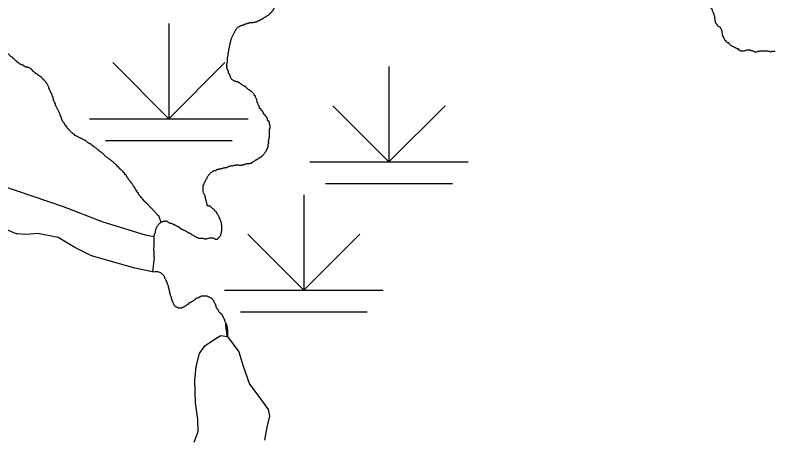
# Model space of a CAD drawing. Extents: x 813775 to 1157140, y 1757555 to 1979907.
# Drawn here: x 1034257 to 1039048, y 1812229 to 1814879 of the extents above; entities that cross this region are included whole.
import ezdxf

# ---------------------------------------------------------------- set-up
doc = ezdxf.new("R2010")
doc.units = 0
doc.layers.add('Level 35', color=7, linetype='Continuous')
doc.layers.add('Level 44', color=7, linetype='Continuous')

msp = doc.modelspace()

# ---------------------------------------------------------------- linework, layer by layer
at = {"layer": 'Level 35'}
for points in [[(1033832.2, 1813879), (1034170.1, 1813805), (1034559.3, 1813674.3), (1034810.8, 1813577.5), (1035076.7, 1813495.3), (1035133.9, 1813484.5)], [(1034146.7, 1813551.2), (1034268.2, 1813501.7)], [(1035133.9, 1813353.3), (1035123, 1813261.6), (1035011.5, 1813284.7), (1034738, 1813362.2), (1034634, 1813415.4), (1034527.7, 1813478.3), (1034399.5, 1813502.5), (1034327, 1813497.7), (1034268.2, 1813501.7)], [(1035386.8, 1812188.3), (1035411.9, 1812255.2), (1035409.2, 1812333.4), (1035395.2, 1812436.6), (1035389.6, 1812576.2), (1035398, 1812665.5), (1035420.3, 1812746.4), (1035453.8, 1812796.6), (1035512.4, 1812835.7), (1035554.2, 1812860.8), (1035596, 1812855.2), (1035668.6, 1812757.6), (1035693.7, 1812673.8), (1035735.5, 1812553.8), (1035794.1, 1812475.7), (1035852.7, 1812394.8), (1035861, 1812352.9), (1035844.3, 1812283.1), (1035830.3, 1812202.2)]]:
    msp.add_lwpolyline(points, dxfattribs=at)
for points in [[(1038718.4, 1814757.3), (1038693.9, 1814809), (1038688.3, 1814811.8), (1038685.5, 1814817.3), (1038682.7, 1814822.9), (1038677.1, 1814828.5), (1038674.3, 1814834.1), (1038674.3, 1814839.7), (1038671.6, 1814845.2), (1038671.6, 1814850.8), (1038671.6, 1814856.4), (1038668.8, 1814862), (1038668.8, 1814867.6), (1038668.8, 1814873.2), (1038666, 1814878.7), (1038666, 1814884.3), (1038663.2, 1814889.9), (1038660.4, 1814895.5), (1038657.6, 1814901.1), (1038654.8, 1814906.6), (1038654.8, 1814912.2), (1038652, 1814917.8), (1038646.5, 1814920.6), (1038646.5, 1814926.2), (1038640.9, 1814929), (1038640.9, 1814934.5), (1038640.9, 1814940.1), (1038640.9, 1814945.7), (1038640.9, 1814951.3), (1038635.3, 1814956.9), (1038632.5, 1814962.5), (1038626.9, 1814968), (1038624.1, 1814973.6), (1038618.6, 1814976.4), (1038613, 1814982), (1038607.4, 1814984.8), (1038601.8, 1814990.4), (1038596.2, 1814993.1), (1038590.7, 1814998.7), (1038585.1, 1814998.7), (1038579.5, 1815004.3), (1038573.9, 1815007.1), (1038568.3, 1815009.9), (1038562.8, 1815012.7), (1038557.2, 1815015.5), (1038551.6, 1815021.1), (1038546, 1815023.8), (1038543.2, 1815029.4), (1038540.5, 1815035), (1038534.9, 1815040.6), (1038529.3, 1815046.2), (1038523.7, 1815049), (1038518.1, 1815051.8), (1038512.6, 1815054.5), (1038507, 1815057.3), (1038501.4, 1815060.1), (1038495.8, 1815060.1), (1038490.2, 1815060.1), (1038484.7, 1815062.9), (1038479.1, 1815062.9), (1038473.5, 1815062.9), (1038467.9, 1815065.7), (1038459.6, 1815065.7), (1038454, 1815068.5), (1038448.4, 1815071.3), (1038440, 1815071.3), (1038434.5, 1815074.1), (1038428.9, 1815076.9), (1038423.3, 1815076.9), (1038417.7, 1815079.7), (1038412.1, 1815082.5), (1038406.6, 1815085.2), (1038401, 1815088), (1038395.4, 1815090.8), (1038389.8, 1815093.6), (1038384.2, 1815096.4), (1038378.7, 1815096.4), (1038373.1, 1815099.2), (1038367.5, 1815099.2), (1038361.9, 1815099.2), (1038356.4, 1815102), (1038350.8, 1815104.8), (1038345.2, 1815107.6), (1038339.6, 1815110.4), (1038334, 1815113.1), (1038328.5, 1815115.9), (1038322.9, 1815118.7), (1038317.3, 1815121.5), (1038311.7, 1815124.3), (1038306.1, 1815127.1), (1038300.6, 1815132.7)], [(1035591.3, 1814564.9), (1035591.3, 1814559.3), (1035591.3, 1814564.9), (1035591.3, 1814570.5), (1035594.1, 1814576), (1035594.1, 1814581.6), (1035596.9, 1814587.2), (1035596.9, 1814592.8), (1035596.9, 1814598.4), (1035596.9, 1814603.9), (1035596.9, 1814609.5), (1035596.9, 1814615.1), (1035599.7, 1814623.5), (1035599.7, 1814629.1), (1035599.7, 1814637.4), (1035602.5, 1814643), (1035602.5, 1814648.6), (1035605.3, 1814657), (1035605.3, 1814662.5), (1035605.3, 1814668.1), (1035608.1, 1814673.7), (1035608.1, 1814679.3), (1035610.9, 1814687.7), (1035610.9, 1814693.2), (1035613.7, 1814698.8), (1035613.7, 1814707.2), (1035616.5, 1814712.8), (1035616.5, 1814721.1), (1035619.2, 1814726.7), (1035622, 1814735.1), (1035624.8, 1814740.7), (1035627.6, 1814746.3), (1035630.4, 1814751.8), (1035633.2, 1814757.4), (1035636, 1814765.8), (1035641.6, 1814771.4), (1035641.6, 1814777), (1035647.1, 1814782.5), (1035649.9, 1814788.1), (1035652.7, 1814793.7), (1035658.3, 1814799.3), (1035663.9, 1814804.9), (1035669.5, 1814807.7), (1035675, 1814810.5), (1035680.6, 1814813.2), (1035686.2, 1814816), (1035691.8, 1814816), (1035697.3, 1814818.8), (1035702.9, 1814821.6), (1035708.5, 1814824.4), (1035714.1, 1814824.4), (1035719.7, 1814827.2), (1035725.2, 1814830), (1035730.8, 1814830), (1035736.4, 1814832.8), (1035742, 1814832.8), (1035747.6, 1814832.8), (1035753.1, 1814832.8), (1035758.7, 1814832.8), (1035764.3, 1814835.6), (1035769.9, 1814835.6), (1035775.4, 1814838.4), (1035781, 1814838.4), (1035786.6, 1814843.9), (1035792.2, 1814843.9), (1035797.8, 1814846.7), (1035803.3, 1814849.5), (1035808.9, 1814852.3), (1035814.5, 1814855.1), (1035820.1, 1814857.9), (1035825.7, 1814863.5), (1035831.2, 1814866.3), (1035836.8, 1814869.1), (1035842.4, 1814871.8), (1035848, 1814877.4), (1035853.6, 1814880.2), (1035859.1, 1814883), (1035861.9, 1814888.6), (1035867.5, 1814891.4), (1035870.3, 1814897), (1035875.9, 1814899.8), (1035878.7, 1814905.3), (1035884.2, 1814910.9), (1035887, 1814916.5), (1035889.8, 1814922.1), (1035892.6, 1814927.7), (1035898.2, 1814933.2), (1035903.8, 1814938.8), (1035906.6, 1814944.4), (1035909.3, 1814950), (1035912.1, 1814955.6)], [(1039050.4, 1814650.1), (1039044.8, 1814650.1), (1039039.2, 1814650.1), (1039033.6, 1814650.1), (1039028, 1814650.1), (1039022.5, 1814647.3), (1039016.9, 1814650.1), (1039011.3, 1814650.1), (1039005.7, 1814650.1), (1039000.1, 1814652.9), (1038994.6, 1814652.9), (1038989, 1814652.9), (1038983.4, 1814652.9), (1038977.8, 1814652.9), (1038972.3, 1814652.9), (1038966.7, 1814652.9), (1038961.1, 1814652.9), (1038955.5, 1814652.9), (1038949.9, 1814650.1), (1038944.4, 1814650.1), (1038938.8, 1814650.1), (1038933.2, 1814647.3), (1038927.6, 1814647.3), (1038922, 1814647.3), (1038916.5, 1814650.1), (1038910.9, 1814652.9), (1038905.3, 1814655.7), (1038899.7, 1814655.7), (1038894.1, 1814658.5), (1038885.8, 1814658.5), (1038877.4, 1814658.5), (1038869, 1814658.5), (1038860.7, 1814655.7), (1038852.3, 1814652.9), (1038846.7, 1814652.9), (1038841.2, 1814652.9), (1038835.6, 1814652.9), (1038830, 1814655.7), (1038824.4, 1814658.5), (1038818.8, 1814661.3), (1038818.8, 1814666.8), (1038813.3, 1814666.8), (1038807.7, 1814669.6), (1038802.1, 1814672.4), (1038796.5, 1814675.2), (1038790.9, 1814678), (1038785.4, 1814680.8), (1038779.8, 1814683.6), (1038774.2, 1814686.4), (1038768.6, 1814689.2), (1038765.8, 1814694.7), (1038760.3, 1814697.5), (1038757.5, 1814703.1), (1038751.9, 1814705.9), (1038746.3, 1814708.7), (1038740.7, 1814711.5), (1038740.7, 1814717.1), (1038735.2, 1814719.9), (1038732.4, 1814725.4), (1038729.6, 1814731), (1038726.8, 1814736.6), (1038724, 1814742.2), (1038721.2, 1814747.8), (1038718.4, 1814753.4), (1038718.4, 1814757.3)], [(1034169.8, 1814670.5), (1034201.9, 1814646.1), (1034207.5, 1814643.3), (1034210.3, 1814637.7), (1034215.9, 1814634.9), (1034218.6, 1814629.4), (1034224.2, 1814626.6), (1034227, 1814621), (1034232.6, 1814618.2), (1034238.2, 1814615.4), (1034241, 1814609.8), (1034246.5, 1814607), (1034252.1, 1814601.5), (1034257.7, 1814595.9), (1034263.3, 1814593.1), (1034266.1, 1814587.5), (1034271.6, 1814584.7), (1034277.2, 1814581.9), (1034280, 1814576.3), (1034285.6, 1814573.5), (1034291.2, 1814570.8), (1034296.7, 1814568), (1034302.3, 1814568), (1034307.9, 1814562.4), (1034313.5, 1814559.6), (1034319.1, 1814556.8), (1034324.6, 1814554), (1034330.2, 1814554), (1034335.8, 1814551.2), (1034341.4, 1814551.2), (1034347, 1814548.4), (1034352.5, 1814545.6), (1034358.1, 1814540.1), (1034363.7, 1814534.5), (1034366.5, 1814528.9), (1034372.1, 1814526.1), (1034377.6, 1814520.5), (1034383.2, 1814514.9), (1034388.8, 1814512.2), (1034394.4, 1814509.4), (1034400, 1814503.8), (1034405.5, 1814501), (1034411.1, 1814498.2), (1034416.7, 1814492.6), (1034422.3, 1814489.8), (1034425.1, 1814484.2), (1034430.6, 1814478.7), (1034436.2, 1814475.9), (1034439, 1814470.3), (1034444.6, 1814464.7), (1034447.4, 1814459.1), (1034453, 1814456.3), (1034455.7, 1814450.8), (1034458.5, 1814445.2), (1034461.3, 1814439.6), (1034464.1, 1814434), (1034466.9, 1814428.4), (1034466.9, 1814422.9), (1034469.7, 1814417.3), (1034472.5, 1814411.7), (1034475.3, 1814406.1), (1034478.1, 1814400.5), (1034480.8, 1814394.9), (1034483.6, 1814389.4), (1034486.4, 1814383.8), (1034489.2, 1814378.2), (1034489.2, 1814372.6), (1034492, 1814367), (1034494.8, 1814361.5), (1034494.8, 1814355.9), (1034497.6, 1814350.3), (1034497.6, 1814344.7), (1034500.4, 1814339.1), (1034503.2, 1814333.5), (1034505.9, 1814328), (1034508.7, 1814322.4), (1034508.7, 1814316.8), (1034511.5, 1814311.2), (1034514.3, 1814305.6), (1034517.1, 1814300.1), (1034519.9, 1814294.5), (1034522.7, 1814288.9), (1034525.5, 1814283.3), (1034528.3, 1814277.7), (1034531.1, 1814272.2), (1034533.8, 1814266.6), (1034536.6, 1814261), (1034539.4, 1814255.4), (1034539.4, 1814249.8), (1034542.2, 1814244.2), (1034545, 1814238.7)], [(1035861.9, 1814162.6), (1035864.7, 1814168.2), (1035864.7, 1814173.8), (1035864.7, 1814179.4), (1035864.7, 1814184.9), (1035861.9, 1814190.5), (1035861.9, 1814196.1), (1035861.9, 1814201.7), (1035859.1, 1814207.3), (1035856.3, 1814212.9), (1035850.8, 1814215.6), (1035848, 1814221.2), (1035848, 1814226.8), (1035845.2, 1814232.4), (1035842.4, 1814238), (1035836.8, 1814243.5), (1035834, 1814249.1), (1035828.4, 1814251.9), (1035825.7, 1814257.5), (1035822.9, 1814263.1), (1035820.1, 1814268.7), (1035817.3, 1814274.2), (1035811.7, 1814277), (1035808.9, 1814282.6), (1035806.1, 1814288.2), (1035800.6, 1814291), (1035797.8, 1814296.6), (1035795, 1814302.2), (1035795, 1814307.7), (1035792.2, 1814313.3), (1035789.4, 1814318.9), (1035786.6, 1814324.5), (1035783.8, 1814330.1), (1035783.8, 1814335.6), (1035781, 1814341.2), (1035781, 1814346.8), (1035778.2, 1814352.4), (1035775.4, 1814358), (1035772.7, 1814363.5), (1035772.7, 1814369.1), (1035767.1, 1814371.9), (1035767.1, 1814377.5), (1035761.5, 1814383.1), (1035758.7, 1814388.7), (1035753.1, 1814391.5), (1035750.3, 1814397), (1035744.8, 1814399.8), (1035739.2, 1814402.6), (1035733.6, 1814408.2), (1035728, 1814411), (1035722.4, 1814413.8), (1035719.7, 1814419.4), (1035714.1, 1814422.2), (1035711.3, 1814427.7), (1035705.7, 1814430.5), (1035700.1, 1814433.3), (1035694.6, 1814436.1), (1035689, 1814438.9), (1035683.4, 1814444.5), (1035677.8, 1814447.3), (1035672.2, 1814452.8), (1035666.7, 1814455.6), (1035661.1, 1814458.4), (1035655.5, 1814458.4), (1035649.9, 1814461.2), (1035644.3, 1814464), (1035638.8, 1814464), (1035633.2, 1814466.8), (1035627.6, 1814472.4), (1035622, 1814475.2), (1035619.2, 1814480.8), (1035616.5, 1814486.3), (1035613.7, 1814491.9), (1035613.7, 1814497.5), (1035610.9, 1814503.1), (1035608.1, 1814508.7), (1035602.5, 1814514.2), (1035602.5, 1814519.8), (1035602.5, 1814525.4), (1035599.7, 1814531), (1035591.3, 1814559.3)], [(1034545, 1814238.7), (1034547.8, 1814233.1), (1034547.8, 1814227.5), (1034550.6, 1814221.9), (1034553.4, 1814216.3), (1034556.2, 1814210.8), (1034561.7, 1814205.2), (1034564.5, 1814199.6), (1034567.3, 1814194), (1034570.1, 1814188.4), (1034575.7, 1814185.6), (1034575.7, 1814180.1), (1034581.3, 1814177.3), (1034584.1, 1814171.7), (1034586.8, 1814166.1), (1034592.4, 1814163.3), (1034595.2, 1814157.7), (1034600.8, 1814154.9), (1034603.6, 1814149.4), (1034609.2, 1814143.8), (1034614.7, 1814141), (1034617.5, 1814135.4), (1034623.1, 1814132.6), (1034628.7, 1814129.8), (1034631.5, 1814124.2), (1034637.1, 1814121.5), (1034642.6, 1814118.7), (1034648.2, 1814115.9), (1034653.8, 1814113.1), (1034659.4, 1814110.3), (1034664.9, 1814107.5), (1034670.5, 1814104.7), (1034676.1, 1814101.9), (1034681.7, 1814099.1), (1034687.3, 1814096.3), (1034692.8, 1814093.5), (1034698.4, 1814090.8), (1034704, 1814088), (1034709.6, 1814082.4), (1034715.2, 1814076.8), (1034720.7, 1814074), (1034726.3, 1814071.2), (1034731.9, 1814068.4), (1034737.5, 1814062.8), (1034743, 1814060.1), (1034748.6, 1814057.3), (1034754.2, 1814051.7), (1034759.8, 1814048.9), (1034765.4, 1814043.3), (1034770.9, 1814040.5), (1034773.7, 1814034.9), (1034779.3, 1814032.2), (1034784.9, 1814026.6), (1034790.5, 1814023.8), (1034796, 1814018.2), (1034801.6, 1814015.4), (1034807.2, 1814009.8), (1034812.8, 1814007), (1034815.6, 1814001.5), (1034821.1, 1813995.9), (1034826.7, 1813990.3), (1034832.3, 1813987.5), (1034837.9, 1813981.9), (1034843.5, 1813979.1), (1034849, 1813973.5), (1034854.6, 1813970.8), (1034860.2, 1813965.2), (1034865.8, 1813962.4), (1034871.4, 1813956.8), (1034876.9, 1813954), (1034879.7, 1813948.4), (1034885.3, 1813945.6), (1034890.9, 1813940.1), (1034896.5, 1813934.5), (1034899.3, 1813928.9), (1034904.8, 1813926.1), (1034907.6, 1813920.5), (1034913.2, 1813917.7), (1034916, 1813912.1), (1034921.6, 1813909.4), (1034924.4, 1813903.8), (1034929.9, 1813901), (1034935.5, 1813895.4), (1034938.3, 1813889.8), (1034943.9, 1813887), (1034946.7, 1813881.5), (1034949.5, 1813875.9), (1034955, 1813873.1), (1034957.8, 1813867.5), (1034960.6, 1813861.9), (1034963.4, 1813856.3)], [(1035485.3, 1813880.8), (1035490.9, 1813886.3), (1035496.5, 1813889.1), (1035502.1, 1813894.7), (1035507.7, 1813897.5), (1035513.2, 1813900.3), (1035518.8, 1813900.3), (1035524.4, 1813903.1), (1035530, 1813905.9), (1035535.6, 1813908.7), (1035541.1, 1813908.7), (1035546.7, 1813911.5), (1035552.3, 1813911.5), (1035557.9, 1813914.2), (1035563.5, 1813914.2), (1035569, 1813917), (1035574.6, 1813917), (1035580.2, 1813919.8), (1035585.8, 1813919.8), (1035591.3, 1813919.8), (1035596.9, 1813922.6), (1035602.5, 1813925.4), (1035608.1, 1813928.2), (1035613.7, 1813928.2), (1035619.2, 1813931), (1035624.8, 1813931), (1035630.4, 1813931), (1035636, 1813933.8), (1035641.6, 1813933.8), (1035647.1, 1813933.8), (1035652.7, 1813936.6), (1035658.3, 1813936.6), (1035663.9, 1813936.6), (1035669.5, 1813933.8), (1035675, 1813933.8), (1035680.6, 1813933.8), (1035686.2, 1813933.8), (1035691.8, 1813936.6), (1035697.3, 1813936.6), (1035702.9, 1813939.4), (1035708.5, 1813942.2), (1035714.1, 1813942.2), (1035719.7, 1813944.9), (1035725.2, 1813944.9), (1035730.8, 1813944.9), (1035736.4, 1813944.9), (1035742, 1813947.7), (1035747.6, 1813947.7), (1035753.1, 1813953.3), (1035758.7, 1813956.1), (1035764.3, 1813958.9), (1035769.9, 1813964.5), (1035775.4, 1813967.3), (1035781, 1813970.1), (1035786.6, 1813972.9), (1035792.2, 1813978.4), (1035797.8, 1813981.2), (1035803.3, 1813984), (1035808.9, 1813986.8), (1035814.5, 1813992.4), (1035820.1, 1813995.2), (1035822.9, 1814000.8), (1035828.4, 1814006.3), (1035831.2, 1814011.9), (1035836.8, 1814017.5), (1035839.6, 1814023.1), (1035842.4, 1814028.7), (1035845.2, 1814034.2), (1035848, 1814039.8), (1035850.8, 1814045.4), (1035853.6, 1814051), (1035853.6, 1814056.6), (1035853.6, 1814062.2), (1035853.6, 1814067.7), (1035856.3, 1814073.3), (1035856.3, 1814078.9), (1035853.6, 1814084.5), (1035856.3, 1814090.1), (1035856.3, 1814095.6), (1035859.1, 1814101.2), (1035859.1, 1814106.8), (1035861.9, 1814112.4), (1035861.9, 1814118), (1035861.9, 1814123.5), (1035861.9, 1814129.1), (1035861.9, 1814134.7), (1035861.9, 1814140.3), (1035861.9, 1814145.9), (1035861.9, 1814151.5), (1035861.9, 1814157), (1035861.9, 1814162.6)], [(1035471.4, 1813473.3), (1035477, 1813473.3), (1035482.6, 1813476.1), (1035488.1, 1813476.1), (1035493.7, 1813476.1), (1035499.3, 1813476.1), (1035504.9, 1813476.1), (1035510.5, 1813473.3), (1035516, 1813470.5), (1035521.6, 1813467.7), (1035527.2, 1813467.7), (1035532.8, 1813467.7), (1035535.6, 1813473.3), (1035541.1, 1813476.1), (1035543.9, 1813481.7), (1035549.5, 1813484.5), (1035552.3, 1813490.1), (1035555.1, 1813495.6), (1035555.1, 1813501.2), (1035557.9, 1813506.8), (1035557.9, 1813512.4), (1035560.7, 1813518), (1035560.7, 1813523.6), (1035560.7, 1813529.1), (1035560.7, 1813534.7), (1035560.7, 1813540.3), (1035560.7, 1813545.9), (1035560.7, 1813551.5), (1035560.7, 1813557), (1035557.9, 1813562.6), (1035557.9, 1813568.2), (1035557.9, 1813573.8), (1035555.1, 1813579.4), (1035552.3, 1813584.9), (1035552.3, 1813590.5), (1035546.7, 1813596.1), (1035546.7, 1813601.7), (1035543.9, 1813607.3), (1035541.1, 1813612.9), (1035538.3, 1813618.4), (1035535.6, 1813624), (1035530, 1813629.6), (1035527.2, 1813635.2), (1035524.4, 1813640.8), (1035518.8, 1813643.6), (1035516, 1813649.1), (1035513.2, 1813654.7), (1035507.7, 1813657.5), (1035502.1, 1813660.3), (1035496.5, 1813665.9), (1035490.9, 1813671.5), (1035485.3, 1813677), (1035479.8, 1813677), (1035474.2, 1813677), (1035468.6, 1813679.8), (1035468.6, 1813685.4), (1035465.8, 1813691), (1035465.8, 1813696.6), (1035463, 1813702.2), (1035463, 1813707.7), (1035460.2, 1813713.3), (1035460.2, 1813718.9), (1035457.5, 1813724.5), (1035457.5, 1813730.1), (1035454.7, 1813735.6), (1035454.7, 1813741.2), (1035451.9, 1813746.8), (1035449.1, 1813752.4), (1035446.3, 1813758), (1035443.5, 1813763.6), (1035443.5, 1813769.1), (1035443.5, 1813774.7), (1035443.5, 1813780.3), (1035443.5, 1813785.9), (1035443.5, 1813791.5), (1035443.5, 1813797), (1035443.5, 1813802.6), (1035443.5, 1813808.2), (1035449.1, 1813813.8), (1035449.1, 1813819.4), (1035451.9, 1813824.9), (1035454.7, 1813830.5), (1035457.5, 1813836.1), (1035460.2, 1813841.7), (1035463, 1813847.3), (1035468.6, 1813852.9), (1035468.6, 1813858.4), (1035471.4, 1813864), (1035477, 1813869.6), (1035479.8, 1813875.2), (1035485.3, 1813880.8)], [(1034963.4, 1813856.3), (1034969, 1813850.8), (1034971.8, 1813845.2), (1034977.4, 1813839.6), (1034980.1, 1813834), (1034985.7, 1813828.4), (1034988.5, 1813822.8), (1034994.1, 1813817.3), (1034996.9, 1813811.7), (1034999.7, 1813806.1), (1035002.5, 1813800.5), (1035008, 1813797.7), (1035010.8, 1813792.1), (1035013.6, 1813786.6), (1035016.4, 1813781), (1035019.2, 1813775.4), (1035024.8, 1813772.6), (1035024.8, 1813767), (1035030.4, 1813761.5), (1035033.1, 1813755.9), (1035035.9, 1813750.3), (1035038.7, 1813744.7), (1035044.3, 1813741.9), (1035047.1, 1813736.3), (1035049.9, 1813730.8), (1035055.5, 1813728), (1035058.2, 1813722.4), (1035063.8, 1813716.8), (1035066.6, 1813711.2), (1035072.2, 1813708.4), (1035075, 1813702.8), (1035080.6, 1813700.1), (1035086.1, 1813694.5), (1035091.7, 1813688.9), (1035097.3, 1813683.3), (1035102.9, 1813677.7), (1035105.7, 1813672.1), (1035111.2, 1813669.4), (1035114, 1813663.8), (1035119.6, 1813661), (1035122.4, 1813655.4), (1035128, 1813649.8), (1035133.6, 1813644.2), (1035139.1, 1813638.7), (1035144.7, 1813633.1), (1035147.5, 1813627.5), (1035153.1, 1813624.7), (1035155.9, 1813619.1), (1035161.5, 1813616.3), (1035164.2, 1813610.8), (1035175.7, 1813573.8)], [(1035133.9, 1813353.3), (1035133.9, 1813358.9), (1035133.9, 1813364.5), (1035133.9, 1813370.1), (1035133.9, 1813375.6), (1035133.9, 1813381.2), (1035133.9, 1813386.8), (1035133.9, 1813392.4), (1035131.1, 1813398), (1035131.1, 1813403.6), (1035131.1, 1813411.9), (1035133.9, 1813420.3), (1035133.9, 1813428.7), (1035133.9, 1813437), (1035133.9, 1813445.4), (1035133.9, 1813453.8), (1035133.9, 1813462.2), (1035133.9, 1813467.7), (1035133.9, 1813473.3), (1035133.9, 1813478.9), (1035133.9, 1813484.5), (1035133.9, 1813490.1), (1035136.7, 1813495.6), (1035136.7, 1813501.2), (1035139.5, 1813506.8), (1035142.2, 1813515.2), (1035142.2, 1813520.8), (1035145, 1813526.3), (1035145, 1813531.9), (1035147.8, 1813537.5), (1035150.6, 1813543.1), (1035153.4, 1813548.7), (1035156.2, 1813554.3), (1035161.8, 1813559.8), (1035164.6, 1813565.4), (1035170.1, 1813568.2), (1035175.7, 1813573.8), (1035181.3, 1813576.6), (1035186.9, 1813579.4), (1035192.5, 1813579.4), (1035198, 1813582.2), (1035203.6, 1813582.2), (1035209.2, 1813582.2), (1035214.8, 1813582.2), (1035220.3, 1813576.6), (1035225.9, 1813573.8), (1035231.5, 1813568.2), (1035237.1, 1813568.2), (1035242.7, 1813568.2), (1035248.2, 1813565.4), (1035253.8, 1813562.6), (1035259.4, 1813559.8), (1035265, 1813557), (1035270.6, 1813554.3), (1035276.1, 1813551.5), (1035281.7, 1813548.7), (1035287.3, 1813545.9), (1035292.9, 1813543.1), (1035295.7, 1813537.5), (1035301.2, 1813534.7), (1035306.8, 1813531.9), (1035312.4, 1813529.1), (1035318, 1813526.3), (1035323.6, 1813523.6), (1035329.1, 1813520.8), (1035334.7, 1813518), (1035340.3, 1813515.2), (1035345.9, 1813509.6), (1035351.5, 1813506.8), (1035357, 1813506.8), (1035362.6, 1813504), (1035368.2, 1813501.2), (1035371, 1813495.6), (1035376.6, 1813495.6), (1035382.1, 1813490.1), (1035387.7, 1813487.3), (1035393.3, 1813484.5), (1035398.9, 1813481.7), (1035404.5, 1813478.9), (1035410, 1813476.1), (1035415.6, 1813473.3), (1035421.2, 1813473.3), (1035426.8, 1813473.3), (1035432.3, 1813473.3), (1035437.9, 1813473.3), (1035443.5, 1813473.3), (1035449.1, 1813470.5), (1035454.7, 1813470.5), (1035460.2, 1813470.5), (1035465.8, 1813470.5), (1035471.4, 1813473.3)], [(1035123, 1813261.6), (1035179.3, 1813253.8), (1035184.9, 1813248.2), (1035190.5, 1813242.6), (1035193.3, 1813237), (1035198.8, 1813231.5), (1035198.8, 1813225.9), (1035201.6, 1813220.3), (1035204.4, 1813214.7), (1035207.2, 1813209.1), (1035210, 1813203.6), (1035212.8, 1813198), (1035215.6, 1813192.4), (1035215.6, 1813186.8), (1035218.4, 1813181.2), (1035221.2, 1813175.6), (1035221.2, 1813170.1), (1035223.9, 1813164.5), (1035223.9, 1813158.9), (1035226.7, 1813153.3), (1035226.7, 1813147.7), (1035229.5, 1813142.2), (1035229.5, 1813136.6), (1035229.5, 1813131), (1035232.3, 1813125.4), (1035235.1, 1813119.8), (1035235.1, 1813114.3), (1035237.9, 1813108.7), (1035240.7, 1813103.1), (1035240.7, 1813097.5), (1035243.5, 1813091.9), (1035246.3, 1813086.3), (1035246.3, 1813080.8), (1035249, 1813075.2), (1035251.8, 1813069.6), (1035254.6, 1813064), (1035257.4, 1813058.4), (1035260.2, 1813052.9), (1035263, 1813047.3), (1035268.6, 1813044.5), (1035274.1, 1813041.7), (1035279.7, 1813038.9), (1035285.3, 1813036.1), (1035290.9, 1813036.1), (1035296.5, 1813036.1), (1035302, 1813036.1), (1035307.6, 1813036.1), (1035313.2, 1813038.9), (1035318.8, 1813038.9), (1035324.4, 1813044.5), (1035329.9, 1813047.3), (1035335.5, 1813050.1), (1035341.1, 1813055.6), (1035346.7, 1813058.4), (1035352.3, 1813061.2), (1035355, 1813066.8), (1035360.6, 1813069.6), (1035366.2, 1813072.4), (1035371.8, 1813075.2), (1035377.4, 1813078), (1035382.9, 1813080.8), (1035388.5, 1813086.3), (1035394.1, 1813089.1), (1035396.9, 1813094.7), (1035402.5, 1813097.5), (1035408, 1813097.5), (1035413.6, 1813100.3), (1035419.2, 1813103.1), (1035424.8, 1813105.9), (1035430.4, 1813108.7), (1035435.9, 1813111.5), (1035441.5, 1813111.5), (1035447.1, 1813111.5), (1035452.7, 1813111.5), (1035458.2, 1813111.5), (1035463.8, 1813111.5), (1035469.4, 1813108.7), (1035475, 1813105.9), (1035480.6, 1813103.1), (1035486.1, 1813100.3), (1035491.7, 1813097.5), (1035497.3, 1813094.7), (1035500.1, 1813089.1), (1035505.7, 1813083.6), (1035508.5, 1813078), (1035511.2, 1813072.4), (1035514, 1813066.8), (1035516.8, 1813061.2)], [(1035516.8, 1813061.2), (1035519.6, 1813055.6), (1035522.4, 1813050.1), (1035522.4, 1813044.5), (1035525.2, 1813038.9), (1035528, 1813033.3), (1035533.6, 1813027.7), (1035536.3, 1813022.2), (1035539.1, 1813016.6), (1035541.9, 1813011), (1035547.5, 1813005.4), (1035553.1, 1812999.8), (1035558.7, 1812997), (1035561.5, 1812991.5), (1035564.2, 1812985.9), (1035567, 1812980.3), (1035569.8, 1812974.7), (1035572.6, 1812969.1), (1035575.4, 1812963.6), (1035578.2, 1812958), (1035578.2, 1812952.4), (1035581, 1812946.8), (1035596, 1812855.2), (1035584.9, 1812939)]]:
    msp.add_spline(points, degree=3, dxfattribs=at)
at = {"layer": 'Level 44'}
for p, q in [((1035226.4, 1814826.6), (1035226.4, 1814226.6)), ((1035226.4, 1814226.6), (1034872.8, 1814580.1)), ((1035226.4, 1814226.6), (1035579.9, 1814580.1)), ((1036614.7, 1814555.1), (1036614.7, 1813955.1)), ((1036614.7, 1813955.1), (1036261.1, 1814308.6)), ((1036614.7, 1813955.1), (1036968.2, 1814308.6)), ((1034726.4, 1814226.6), (1035726.4, 1814226.6)), ((1034826.4, 1814090.3), (1035626.4, 1814090.3)), ((1036114.7, 1813955.1), (1037114.7, 1813955.1)), ((1036214.7, 1813818.8), (1037014.7, 1813818.8)), ((1036077.9, 1813746.8), (1036077.9, 1813146.8)), ((1036077.9, 1813146.8), (1035724.4, 1813500.3)), ((1036077.9, 1813146.8), (1036431.5, 1813500.3)), ((1035577.9, 1813146.8), (1036577.9, 1813146.8)), ((1035677.9, 1813010.5), (1036477.9, 1813010.5))]:
    msp.add_line(p, q, dxfattribs=at)

doc.saveas('drawing.dxf')
